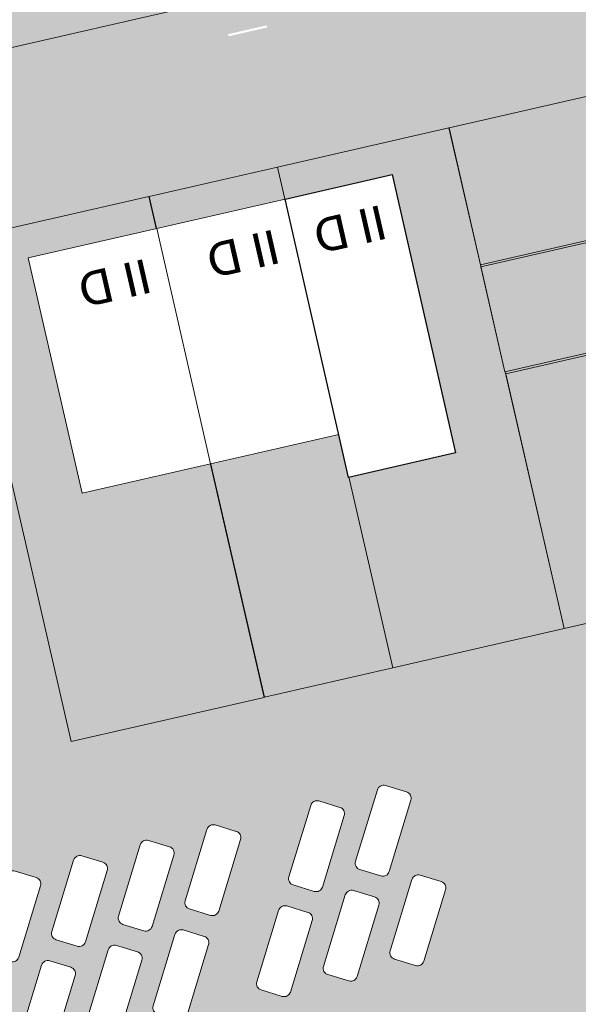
# Model space of a CAD drawing. Header units: metres. Extents: x -862 to 1262, y -354 to 644.
# Tile 270 of 315: x 135 to 161, y 109 to 154. Entities that reach past the tile are written whole.
import ezdxf

# ---------------------------------------------------------------- set-up
doc = ezdxf.new("R2010")
doc.units = ezdxf.units.M
doc.header["$LTSCALE"] = 0.5
doc.set_wipeout_variables(frame=1)
doc.layers.add('BPR_Verkehr_220520', color=7, linetype='Continuous')
doc.layers.add('DZH_Baufelder Ost_220610', color=7, linetype='Continuous')
doc.styles.add('Calibri Light', font='calibril.ttf')

# ---------------------------------------------------------------- blocks, each defined once
blk = doc.blocks.new('Slab (2D)-7')
at = {"color": 255, "linetype": 'Continuous', "lineweight": 9, "transparency": 33554687}
blk.add_wipeout([(6, 11), (6, 0), (0, 0), (0, 11)], dxfattribs=at)
at = {"color": 7, "linetype": 'Continuous', "lineweight": 9, "transparency": 33554687}
for p, q in [((0, 9.4), (6, 9.4)), ((0, 4), (6, 4)), ((0, 4), (6, 4))]:
    blk.add_line(p, q, dxfattribs=at)
at = {"color": 8, "linetype": 'Continuous', "lineweight": 9, "true_color": 0x777777, "transparency": 33554687, "flags": 128}
blk.add_lwpolyline([(6, 11), (6, 0), (0, 0), (0, 11)], close=True, dxfattribs=at)
at = {"color": 7, "linetype": 'Continuous', "lineweight": 9, "transparency": 33554687, "flags": 128}
blk.add_lwpolyline([(0, 11), (0, 0), (6, 0), (6, 11), (0, 11)], dxfattribs=at)
blk = doc.blocks.new('RH 6 x 11 - II (2D_3D) (2D)')
at = {"color": 8, "true_color": 0x777777, "transparency": 33554687}
blk.add_blockref('Slab (2D)-7', (0, 0), dxfattribs=at)
at = {"color": 255, "linetype": 'Continuous', "lineweight": 9, "transparency": 33554687}
blk.add_wipeout([(0, 11), (6, 11), (6, 0), (0, 0)], dxfattribs=at)
at = {"color": 253, "linetype": 'Continuous', "lineweight": 9, "transparency": 33554687, "flags": 128}
blk.add_lwpolyline([(0, 11), (6, 11), (6, 0), (0, 0)], close=True, dxfattribs=at)
at = {"color": 7, "transparency": 33554687, "insert": (2.405, 2.006), "char_height": 1.5595, "width": 3.81037, "attachment_point": 5, "line_spacing_factor": 1.163781, "style": 'Calibri Light'}
blk.add_mtext('II D', dxfattribs=at)
blk = doc.blocks.new('Slab (2D)-6')
at = {"color": 255, "linetype": 'Continuous', "lineweight": 9, "transparency": 33554687}
blk.add_wipeout([(0, 0), (0, 13), (5, 13), (5, 0)], dxfattribs=at)
at = {"color": 7, "linetype": 'Continuous', "lineweight": 9, "transparency": 33554687}
for p, q in [((0, 9.4), (5, 9.4)), ((0, 4), (5, 4))]:
    blk.add_line(p, q, dxfattribs=at)
at = {"color": 8, "linetype": 'Continuous', "lineweight": 9, "true_color": 0x777777, "transparency": 33554687, "flags": 128}
blk.add_lwpolyline([(0, 0), (0, 13), (5, 13), (5, 0)], close=True, dxfattribs=at)
at = {"color": 7, "linetype": 'Continuous', "lineweight": 9, "transparency": 33554687, "flags": 128}
blk.add_lwpolyline([(5, 0), (5, 13), (0, 13), (0, 0), (5, 0)], dxfattribs=at)
blk = doc.blocks.new('RH 5 x 13 - II (2D_3D) (2D)')
at = {"color": 8, "true_color": 0x777777, "transparency": 33554687}
blk.add_blockref('Slab (2D)-6', (0, 0), dxfattribs=at)
at = {"color": 255, "linetype": 'Continuous', "lineweight": 5, "transparency": 33554687}
blk.add_wipeout([(0, 13), (5, 13), (5, 0), (0, 0)], dxfattribs=at)
at = {"color": 7, "linetype": 'Continuous', "lineweight": 25, "transparency": 33554687, "flags": 128}
blk.add_lwpolyline([(0, 13), (5, 13), (5, 0), (0, 0)], close=True, dxfattribs=at)
at = {"color": 7, "transparency": 33554687, "insert": (2.405, 2.006), "char_height": 1.5595, "width": 3.81037, "attachment_point": 5, "line_spacing_factor": 1.163781, "style": 'Calibri Light'}
blk.add_mtext('II D', dxfattribs=at)
blk = doc.blocks.new('VERKEHR-Stellplatz (2D)')
at = {"color": 255, "linetype": 'Continuous', "lineweight": 9, "transparency": 33554687}
blk.add_wipeout([(4.2, 1.8), (4.207, 1.8), (4.215, 1.8), (4.222, 1.799), (4.229, 1.799), (4.237, 1.798), (4.244, 1.797), (4.251, 1.796), (4.259, 1.794), (4.266, 1.793), (4.273, 1.791), (4.28, 1.789), (4.287, 1.787), (4.294, 1.785), (4.301, 1.782), (4.308, 1.78), (4.315, 1.777), (4.322, 1.774), (4.328, 1.771), (4.335, 1.768), (4.341, 1.765), (4.348, 1.761), (4.354, 1.757), (4.36, 1.753), (4.367, 1.749), (4.373, 1.745), (4.379, 1.741), (4.385, 1.737), (4.39, 1.732), (4.396, 1.727), (4.401, 1.722), (4.407, 1.717), (4.412, 1.712), (4.417, 1.707), (4.422, 1.701), (4.427, 1.696), (4.432, 1.69), (4.437, 1.685), (4.441, 1.679), (4.445, 1.673), (4.449, 1.667), (4.453, 1.66), (4.457, 1.654), (4.461, 1.648), (4.465, 1.641), (4.468, 1.635), (4.471, 1.628), (4.474, 1.622), (4.477, 1.615), (4.48, 1.608), (4.482, 1.601), (4.485, 1.594), (4.487, 1.587), (4.489, 1.58), (4.491, 1.573), (4.493, 1.566), (4.494, 1.559), (4.496, 1.551), (4.497, 1.544), (4.498, 1.537), (4.499, 1.529), (4.499, 1.522), (4.5, 1.515), (4.5, 1.507), (4.5, 1.5), (4.5, 0.5), (4.5, 0.493), (4.5, 0.485), (4.499, 0.478), (4.499, 0.471), (4.498, 0.463), (4.497, 0.456), (4.496, 0.449), (4.494, 0.441), (4.493, 0.434), (4.491, 0.427), (4.489, 0.42), (4.487, 0.413), (4.485, 0.406), (4.482, 0.399), (4.48, 0.392), (4.477, 0.385), (4.474, 0.378), (4.471, 0.372), (4.468, 0.365), (4.465, 0.359), (4.461, 0.352), (4.457, 0.346), (4.453, 0.34), (4.449, 0.333), (4.445, 0.327), (4.441, 0.321), (4.437, 0.315), (4.432, 0.31), (4.427, 0.304), (4.422, 0.299), (4.417, 0.293), (4.412, 0.288), (4.407, 0.283), (4.401, 0.278), (4.396, 0.273), (4.39, 0.268), (4.385, 0.263), (4.379, 0.259), (4.373, 0.255), (4.367, 0.251), (4.36, 0.247), (4.354, 0.243), (4.348, 0.239), (4.341, 0.235), (4.335, 0.232), (4.328, 0.229), (4.322, 0.226), (4.315, 0.223), (4.308, 0.22), (4.301, 0.218), (4.294, 0.215), (4.287, 0.213), (4.28, 0.211), (4.273, 0.209), (4.266, 0.207), (4.259, 0.206), (4.251, 0.204), (4.244, 0.203), (4.237, 0.202), (4.229, 0.201), (4.222, 0.201), (4.215, 0.2), (4.207, 0.2), (4.2, 0.2), (0.8, 0.2), (0.793, 0.2), (0.785, 0.2), (0.778, 0.201), (0.771, 0.201), (0.763, 0.202), (0.756, 0.203), (0.749, 0.204), (0.741, 0.206), (0.734, 0.207), (0.727, 0.209), (0.72, 0.211), (0.713, 0.213), (0.706, 0.215), (0.699, 0.218), (0.692, 0.22), (0.685, 0.223), (0.678, 0.226), (0.672, 0.229), (0.665, 0.232), (0.659, 0.235), (0.652, 0.239), (0.646, 0.243), (0.64, 0.247), (0.633, 0.251), (0.627, 0.255), (0.621, 0.259), (0.615, 0.263), (0.61, 0.268), (0.604, 0.273), (0.599, 0.278), (0.593, 0.283), (0.588, 0.288), (0.583, 0.293), (0.578, 0.299), (0.573, 0.304), (0.568, 0.31), (0.563, 0.315), (0.559, 0.321), (0.555, 0.327), (0.551, 0.333), (0.547, 0.34), (0.543, 0.346), (0.539, 0.352), (0.535, 0.359), (0.532, 0.365), (0.529, 0.372), (0.526, 0.378), (0.523, 0.385), (0.52, 0.392), (0.518, 0.399), (0.515, 0.406), (0.513, 0.413), (0.511, 0.42), (0.509, 0.427), (0.507, 0.434), (0.506, 0.441), (0.504, 0.449), (0.503, 0.456), (0.502, 0.463), (0.501, 0.471), (0.501, 0.478), (0.5, 0.485), (0.5, 0.493), (0.5, 0.5), (0.5, 1.5), (0.5, 1.507), (0.5, 1.515), (0.501, 1.522), (0.501, 1.529), (0.502, 1.537), (0.503, 1.544), (0.504, 1.551), (0.506, 1.559), (0.507, 1.566), (0.509, 1.573), (0.511, 1.58), (0.513, 1.587), (0.515, 1.594), (0.518, 1.601), (0.52, 1.608), (0.523, 1.615), (0.526, 1.622), (0.529, 1.628), (0.532, 1.635), (0.535, 1.641), (0.539, 1.648), (0.543, 1.654), (0.547, 1.66), (0.551, 1.667), (0.555, 1.673), (0.559, 1.679), (0.563, 1.685), (0.568, 1.69), (0.573, 1.696), (0.578, 1.701), (0.583, 1.707), (0.588, 1.712), (0.593, 1.717), (0.599, 1.722), (0.604, 1.727), (0.61, 1.732), (0.615, 1.737), (0.621, 1.741), (0.627, 1.745), (0.633, 1.749), (0.64, 1.753), (0.646, 1.757), (0.652, 1.761), (0.659, 1.765), (0.665, 1.768), (0.672, 1.771), (0.678, 1.774), (0.685, 1.777), (0.692, 1.78), (0.699, 1.782), (0.706, 1.785), (0.713, 1.787), (0.72, 1.789), (0.727, 1.791), (0.734, 1.793), (0.741, 1.794), (0.749, 1.796), (0.756, 1.797), (0.763, 1.798), (0.771, 1.799), (0.778, 1.799), (0.785, 1.8), (0.793, 1.8), (0.8, 1.8)], dxfattribs=at)
at = {"color": 252, "linetype": 'Continuous', "lineweight": 9, "transparency": 33554687, "flags": 128}
blk.add_lwpolyline([(0.5, 1.5, -0.414214), (0.8, 1.8), (4.2, 1.8, -0.414214), (4.5, 1.5), (4.5, 0.5, -0.414214), (4.2, 0.2), (0.8, 0.2, -0.414214), (0.5, 0.5)], format="xyb", close=True, dxfattribs=at)
blk = doc.blocks.new('Group-14')
at = {"color": 7, "transparency": 33554687}
for p, rotation in [((169.74, -18.343, 8.7), 73.01566470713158), ((166.702, -19.046, 8.7), 73.01566470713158), ((161.977, -20.138, 8.7), 73.01566470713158), ((158.94, -20.84, 8.7), 73.01566470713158), ((155.902, -21.542, 8.7), 73.01566470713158), ((152.865, -22.244, 8.7), 73.01566470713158), ((149.827, -22.947, 8.7), 73.01566470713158), ((145.102, -24.039, 8.7), 73.01566470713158), ((164.79, -18.461, 8.7), 253.0156647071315), ((142.064, -24.741, 8.7), 73.01566470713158), ((139.027, -25.443, 8.7), 73.01566470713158), ((135.989, -26.145, 8.7), 73.01566470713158), ((132.951, -26.847, 8.7), 73.01566470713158), ((128.226, -27.94, 8.7), 73.01566470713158), ((147.914, -22.362, 8.7), 253.0156647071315), ((125.189, -28.642, 8.7), 73.01566470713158), ((131.039, -26.263, 8.7), 253.0156647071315)]:
    blk.add_blockref('VERKEHR-Stellplatz (2D)', p, dxfattribs=dict(at, rotation=rotation))
at = {"color": 7, "transparency": 33554687, "rotation": 253.0156647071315}
for p in [(170.865, -17.057, 8.7), (167.827, -17.759, 8.7), (160.065, -19.554, 8.7), (157.027, -20.256, 8.7), (153.989, -20.958, 8.7), (150.952, -21.66, 8.7), (143.189, -23.455, 8.7), (140.151, -24.157, 8.7), (137.114, -24.859, 8.7), (134.076, -25.561, 8.7), (126.314, -27.355, 8.7)]:
    blk.add_blockref('VERKEHR-Stellplatz (2D)', p, dxfattribs=at)

msp = doc.modelspace()

# ---------------------------------------------------------------- hatches: boundary and pattern name
at = {"layer": 'DZH_Baufelder Ost_220610', "linetype": 'Continuous', "lineweight": 0, "true_color": 0xdce9e4, "transparency": 33554687}
for points in [[(121.999, 175.389), (136.622, 178.731), (142.214, 154.264), (127.591, 150.922)], [(154.687, 148.909), (146.886, 147.126), (152.141, 124.32), (159.937, 126.104), (159.224, 129.218), (157.247, 137.797), (157.239, 137.795), (156.126, 142.665)], [(182.277, 143.518), (181.185, 148.298), (156.146, 142.574), (157.239, 137.795)], [(146.886, 147.126), (141.037, 145.789), (146.293, 122.982), (152.141, 124.32)], [(141.017, 145.784), (132.224, 143.775), (137.481, 120.961), (146.274, 122.973)], [(184.95, 131.825), (182.299, 143.423), (157.284, 137.701), (159.937, 126.103)]]:
    msp.add_hatch(color=254, dxfattribs=at).paths.add_polyline_path(points)
h = msp.add_hatch(color=254, dxfattribs=at)
edge = h.paths.add_edge_path()
edge.add_line((181.163, 148.393), (180.739, 150.247))
edge.add_arc((176.352, 149.245), 4.5, 12.8746, 102.8747)
edge.add_line((175.35, 153.632), (154.697, 148.911))
edge.add_line((154.697, 148.911), (156.125, 142.666))
edge.add_line((156.125, 142.666), (158.32, 143.167))
edge.add_line((158.32, 143.167), (181.163, 148.393))
at = {"layer": 'DZH_Baufelder Ost_220610', "linetype": 'Continuous', "lineweight": 0, "true_color": 0xfff9e0, "transparency": 33554687}
msp.add_hatch(color=7, dxfattribs=at).paths.add_polyline_path([(161.206, 107.187), (167.871, 78.087), (170.77, 78.728), (160.941, 121.716), (185.953, 127.438), (184.95, 131.825), (146.274, 122.974), (146.274, 122.973), (137.481, 120.961), (132.224, 143.775), (129.3, 143.106), (134.556, 120.297), (99.462, 112.269), (103.603, 93.993)])

# ---------------------------------------------------------------- linework, layer by layer
at = {"layer": 'BPR_Verkehr_220520', "color": 9, "linetype": 'Continuous', "true_color": 0xb8d2a6, "transparency": 33554687}
msp.add_solid([(144.651, 153.078, 60), (145.052, 151.323, 60), (146.406, 153.479, 60), (146.807, 151.724, 60)], dxfattribs=at)
at = {"layer": 'DZH_Baufelder Ost_220610', "color": 255, "linetype": 'Continuous', "lineweight": 18, "transparency": 33554687, "flags": 128}
for points in [[(121.999, 175.389), (136.622, 178.731), (142.214, 154.264), (127.591, 150.922)], [(154.687, 148.909), (146.886, 147.126), (152.141, 124.32), (159.937, 126.104), (159.224, 129.218), (157.247, 137.797), (157.239, 137.795), (156.126, 142.665)], [(182.277, 143.518), (181.185, 148.298), (156.146, 142.574), (157.239, 137.795)], [(146.886, 147.126), (141.037, 145.789), (146.293, 122.982), (152.141, 124.32)], [(141.017, 145.784), (132.224, 143.775), (137.481, 120.961), (146.274, 122.973)], [(184.95, 131.825), (182.299, 143.423), (157.284, 137.701), (159.937, 126.103)]]:
    msp.add_lwpolyline(points, close=True, dxfattribs=at)
at = {"layer": 'DZH_Baufelder Ost_220610', "color": 255, "linetype": 'Continuous', "lineweight": 18, "transparency": 33554687, "elevation": -12285434.42, "flags": 128}
msp.add_lwpolyline([(181.163, 148.393), (180.739, 150.247, 0.414214), (175.35, 153.632), (154.697, 148.911), (156.125, 142.666), (158.32, 143.167)], format="xyb", close=True, dxfattribs=at)
at = {"layer": 'DZH_Baufelder Ost_220610', "color": 252, "linetype": 'Continuous', "true_color": 0x8ea381, "transparency": 33554687}
for points in [[(132.358, 143.19), (132.224, 143.775), (175.483, 153.047), (175.35, 153.632)], [(132.224, 143.775), (132.358, 143.19), (175.35, 153.632), (175.483, 153.047)], [(181.141, 148.59), (181.275, 148.005), (156.087, 142.862), (156.22, 142.278)], [(181.275, 148.005), (181.141, 148.59), (156.22, 142.278), (156.087, 142.862)], [(154.529, 148.257), (155.114, 148.391), (159.645, 126.036), (160.229, 126.17)], [(155.114, 148.391), (154.529, 148.257), (160.229, 126.17), (159.645, 126.036)], [(146.728, 146.474), (147.313, 146.608), (151.849, 124.253), (152.433, 124.388)], [(147.313, 146.608), (146.728, 146.474), (152.433, 124.388), (151.849, 124.253)], [(140.879, 145.137), (141.463, 145.271), (145.982, 122.906), (146.567, 123.04)], [(141.463, 145.271), (140.879, 145.137), (146.567, 123.04), (145.982, 122.906)], [(137.932, 121.68), (137.481, 120.961), (132.856, 143.704), (132.272, 143.569)], [(137.481, 120.961), (137.932, 121.68), (132.272, 143.569), (132.856, 143.704)], [(182.254, 143.719), (182.388, 143.134), (157.206, 137.989), (157.34, 137.404)], [(182.388, 143.134), (182.254, 143.719), (157.34, 137.404), (157.206, 137.989)], [(184.548, 132.349), (184.681, 131.764), (137.932, 121.68), (137.481, 120.961)], [(184.681, 131.764), (184.548, 132.349), (137.481, 120.961), (137.932, 121.68)]]:
    msp.add_solid(points, dxfattribs=at)

# ---------------------------------------------------------------- next in the draw order: block references
at = {"layer": 'DZH_Baufelder Ost_220610', "color": 7, "transparency": 33554687, "rotation": 192.8767265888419}
msp.add_blockref('RH 6 x 11 - II (2D_3D) (2D)', (147.224, 145.666, 8.7), dxfattribs=at)
at = {"layer": 'DZH_Baufelder Ost_220610', "color": 7, "transparency": 33554687}
msp.add_blockref('Group-14', (-17.817, 132.56), dxfattribs=at)

# ---------------------------------------------------------------- next in the draw order: block references
at = {"layer": 'DZH_Baufelder Ost_220610', "color": 7, "transparency": 33554687, "rotation": 192.8767265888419}
for name, p in [('RH 5 x 13 - II (2D_3D) (2D)', (152.098, 146.78, 8.7)), ('RH 6 x 11 - II (2D_3D) (2D)', (141.375, 144.329, 8.7))]:
    msp.add_blockref(name, p, dxfattribs=at)

# ---------------------------------------------------------------- next in the draw order: hatches: boundary and pattern name
at = {"layer": 'BPR_Verkehr_220520', "linetype": 'Continuous', "lineweight": 0, "true_color": 0xece5cf, "transparency": 33554687}
h = msp.add_hatch(color=254, dxfattribs=at)
edge = h.paths.add_edge_path()
edge.add_line((71.05, 136.357), (73.975, 137.026))
edge.add_line((73.975, 137.026), (176.361, 160.428))
edge.add_line((176.361, 160.428), (178.31, 160.873))
edge.add_arc((176.974, 166.723), 6, 282.8747, 360)
edge.add_arc((176.974, 166.723), 6, 360, 372.8747)
edge.add_line((182.823, 168.059), (171.637, 216.998))
edge.add_line((171.637, 216.998), (171.637, 216.998))
edge.add_arc((154.089, 212.988), 18, 12.8747, 16.7994)
edge.add_line((171.321, 218.19), (171.321, 218.19))
edge.add_line((171.321, 218.19), (168.925, 217.642))
edge.add_line((168.925, 217.642), (180.363, 167.6))
edge.add_arc((175.976, 166.597), 4.5, -77.1253, 12.8747, ccw=False)
edge.add_line((176.979, 162.21), (70.703, 137.919))
edge.add_line((70.703, 137.919), (69.143, 137.563))
edge.add_line((69.143, 137.563), (71.05, 136.357))
at = {"layer": 'BPR_Verkehr_220520', "linetype": 'Continuous', "lineweight": 0, "true_color": 0xe4e6e5, "transparency": 33554687}
msp.add_hatch(color=254, dxfattribs=at).paths.add_polyline_path([(74.463, 137.137), (75.506, 132.452), (177.918, 155.86), (176.848, 160.539), (175.63, 160.261), (175.652, 160.163), (176.053, 158.408), (174.298, 158.007), (173.897, 159.762), (173.875, 159.86), (161.007, 156.918), (161.029, 156.821), (161.43, 155.066), (159.675, 154.665), (159.274, 156.42), (159.252, 156.517), (146.384, 153.576), (146.406, 153.479), (146.807, 151.724), (145.052, 151.323), (144.651, 153.078), (144.629, 153.175), (131.761, 150.234), (131.783, 150.136), (132.184, 148.382), (130.43, 147.98), (130.028, 149.735), (130.006, 149.833), (117.138, 146.892), (117.16, 146.794), (117.561, 145.039), (115.807, 144.638), (115.406, 146.393), (115.383, 146.49), (102.515, 143.549), (102.537, 143.452), (102.938, 141.697), (101.184, 141.296), (100.783, 143.051), (100.76, 143.148), (87.892, 140.207), (87.915, 140.109), (88.316, 138.355), (86.561, 137.954), (86.16, 139.708), (86.137, 139.806)])
at = {"layer": 'BPR_Verkehr_220520', "linetype": 'Continuous', "lineweight": 0, "true_color": 0xece5cf, "transparency": 33554687}
h = msp.add_hatch(color=254, dxfattribs=at)
edge = h.paths.add_edge_path()
edge.add_line((71.37, 129.865), (72.93, 130.222))
edge.add_line((72.93, 130.222), (175.35, 153.632))
edge.add_line((175.35, 153.632), (175.35, 153.632))
edge.add_arc((176.352, 149.245), 4.5, 12.8747, 102.8747, ccw=False)
edge.add_line((180.739, 150.247), (180.739, 150.247))
edge.add_line((180.739, 150.247), (194.777, 88.831))
edge.add_line((194.777, 88.831), (194.777, 88.831))
edge.add_arc((190.39, 87.829), 4.5, -77.1253, 12.8747, ccw=False)
edge.add_line((191.393, 83.442), (191.393, 83.442))
edge.add_line((191.393, 83.442), (88.585, 59.944))
edge.add_line((88.585, 59.944), (87.026, 59.587))
edge.add_line((87.026, 59.587), (88.933, 58.382))
edge.add_line((88.933, 58.382), (91.313, 58.926))
edge.add_line((91.313, 58.926), (193.699, 82.328))
edge.add_line((193.699, 82.328), (198.573, 83.442))
edge.add_line((198.573, 83.442), (181.817, 156.751))
edge.add_line((181.817, 156.751), (177.918, 155.86))
edge.add_line((177.918, 155.86), (75.506, 132.452))
edge.add_line((75.506, 132.452), (72.582, 131.784))
edge.add_line((72.582, 131.784), (71.37, 129.865))

# ---------------------------------------------------------------- next in the draw order: linework, layer by layer
at = {"layer": 'DZH_Baufelder Ost_220610', "color": 252, "linetype": 'Continuous', "true_color": 0x8ea381, "transparency": 33554687}
for points in [[(142.081, 154.849), (142.214, 154.264), (71.141, 138.635), (70.686, 137.916)], [(142.214, 154.264), (142.081, 154.849), (70.686, 137.916), (71.141, 138.635)]]:
    msp.add_solid(points, dxfattribs=at)

doc.saveas('drawing.dxf')
